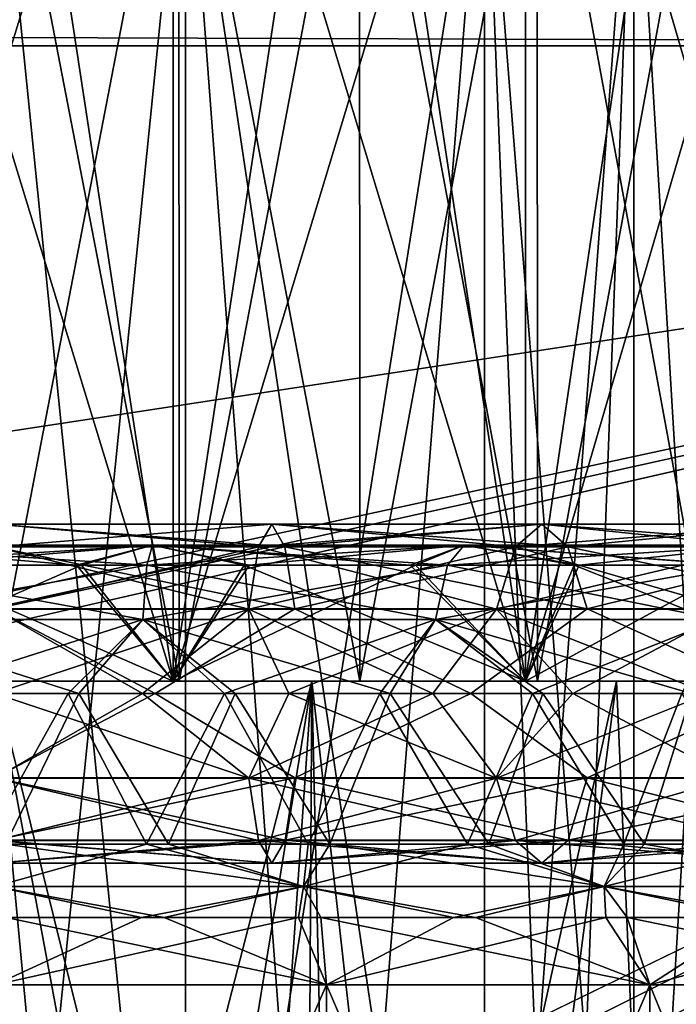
# Model space of a CAD drawing. Header units: metres. Extents: x -104 to 104, y -111 to 38.
# Tile 839 of 848: x 76.62 to 79.72, y 14.98 to 19.62. Entities that reach past the tile are written whole.
import ezdxf

# ---------------------------------------------------------------- set-up
doc = ezdxf.new("R2010")
doc.units = ezdxf.units.M
doc.layers.add('solid_509367_AD153', color=7, linetype='CONTINUOUS')

msp = doc.modelspace()

# ---------------------------------------------------------------- linework, layer by layer
at = {"layer": 'solid_509367_AD153'}
for points in [[(77.340714, 16.5, 11.218543), (76.5, 22, 11.25), (75.659286, 22, 11.218543)], [(75.659286, 16.5, 11.218543), (77.340714, 16.5, 11.218543), (75.659286, 22, 11.218543)], [(75.659286, 16.5, -11.218543), (76.5, 22, -11.25), (77.340714, 22, -11.218543)], [(77.340714, 16.5, -11.218543), (75.659286, 16.5, -11.218543), (77.340714, 22, -11.218543)], [(77.340714, 16.5, 11.218543), (77.340714, 22, 11.218543), (76.5, 22, 11.25)], [(79.003357, 16.5, 10.967939), (78.176727, 22, 11.124347), (77.340714, 22, 11.218543)], [(77.340714, 16.5, 11.218543), (79.003357, 16.5, 10.967939), (77.340714, 22, 11.218543)], [(77.340714, 16.5, -11.218543), (77.340714, 22, -11.218543), (78.176727, 22, -11.124347)], [(77.340714, 16.5, -11.218543), (78.176727, 22, -11.124347), (79.003357, 22, -10.967939)], [(79.003357, 16.5, -10.967939), (77.340714, 16.5, -11.218543), (79.003357, 22, -10.967939)], [(79.003357, 16.5, 10.967939), (79.003357, 22, 10.967939), (78.176727, 22, 11.124347)], [(80.610085, 16.5, 10.47233), (79.815994, 22, 10.750194), (79.003357, 22, 10.967939)], [(79.003357, 16.5, 10.967939), (80.610085, 16.5, 10.47233), (79.003357, 22, 10.967939)], [(79.003357, 16.5, -10.967939), (79.003357, 22, -10.967939), (79.815994, 22, -10.750194)], [(79.003357, 16.5, -10.967939), (79.815994, 22, -10.750194), (80.610085, 22, -10.47233)], [(80.610085, 16.5, -10.47233), (79.003357, 16.5, -10.967939), (80.610085, 22, -10.47233)], [(77.368942, 16.5, -11.46591), (77.367256, 21, -11.466357), (76.5, 21, -11.5)], [(77.368942, 16.5, -11.46591), (76.5, 21, -11.5), (76.5, 16.5, -11.5)], [(76.5, 16.5, 11.5), (76.5, 21, 11.5), (77.367256, 21, 11.466357)], [(77.368942, 16.5, 11.46591), (76.5, 16.5, 11.5), (77.367256, 21, 11.466357)], [(77.368942, 16.5, 11.46591), (77.367256, 21, 11.466357), (78.220253, 21, 11.370247)], [(78.222557, 16.5, -11.36965), (78.220253, 21, -11.370247), (77.367256, 21, -11.466357)], [(78.222557, 16.5, -11.36965), (77.367256, 21, -11.466357), (77.368942, 16.5, -11.46591)], [(77.368942, 16.5, 11.46591), (78.220253, 21, 11.370247), (78.222557, 16.5, 11.36965)], [(78.222557, 16.5, 11.36965), (78.220253, 21, 11.370247), (79.05899, 21, 11.211671)], [(79.060852, 16.5, -11.211221), (79.05899, 21, -11.211671), (78.220253, 21, -11.370247)], [(79.060852, 16.5, -11.211221), (78.220253, 21, -11.370247), (78.222557, 16.5, -11.36965)], [(78.222557, 16.5, 11.36965), (79.05899, 21, 11.211671), (79.060852, 16.5, 11.211221)], [(79.060852, 16.5, 11.211221), (79.05899, 21, 11.211671), (79.887985, 21, 10.989048)], [(79.887077, 16.5, -10.989388), (79.887985, 21, -10.989048), (79.05899, 21, -11.211671)], [(79.887077, 16.5, -10.989388), (79.05899, 21, -11.211671), (79.060852, 16.5, -11.211221)], [(79.060852, 16.5, 11.211221), (79.887985, 21, 10.989048), (79.887077, 16.5, 10.989388)], [(76.5, 11.9, 4.1), (76.5, 20.799999, 4.099938), (77.400002, 20.799999, 4)], [(77.400002, 11.9, 4), (76.5, 11.9, 4.1), (77.400002, 20.799999, 4)], [(77.400002, 11.9, -4), (77.400002, 20.799999, -4), (76.5, 20.799999, -4.099938)], [(76.5, 11.9, -4.1), (77.400002, 11.9, -4), (76.5, 20.799999, -4.099938)], [(78.809402, 11.381198, 4), (77.400002, 20.799999, 4), (78.809402, 20.799999, 4)], [(78.080513, 11.69908, 4), (77.400002, 11.9, 4), (77.400002, 20.799999, 4)], [(78.080513, 11.69908, 4), (77.400002, 20.799999, 4), (78.809402, 11.381198, 4)], [(77.400002, 11.9, -4), (78.809402, 20.799999, -4), (77.400002, 20.799999, -4)], [(78.084732, 11.697538, -4), (78.809402, 20.799999, -4), (77.400002, 11.9, -4)], [(78.084732, 11.697538, -4), (78.809402, 11.381198, -4), (78.809402, 20.799999, -4)], [(79.514099, 11.9, 2.779423), (78.809402, 20.799999, 4), (79.514099, 20.799999, 2.779423)], [(79.171738, 11.697538, 3.372419), (78.809402, 20.799999, 4), (79.514099, 11.9, 2.779423)], [(78.809402, 11.381198, 4), (78.809402, 20.799999, 4), (79.171738, 11.697538, 3.372419)], [(78.809402, 11.381198, -4), (79.514099, 20.799999, -2.779423), (78.809402, 20.799999, -4)], [(79.173843, 11.69908, -3.368766), (79.514099, 20.799999, -2.779423), (78.809402, 11.381198, -4)], [(79.173843, 11.69908, -3.368766), (79.514099, 11.9, -2.779423), (79.514099, 20.799999, -2.779423)], [(79.514099, 11.9, 2.779423), (79.514099, 20.799999, 2.779423), (80.050865, 20.799999, 2.049639)], [(80.050705, 11.9, 2.05), (79.514099, 11.9, 2.779423), (80.050865, 20.799999, 2.049639)], [(80.050705, 11.9, -2.05), (80.050865, 20.799999, -2.049639), (79.514099, 20.799999, -2.779423)], [(79.514099, 11.9, -2.779423), (80.050705, 11.9, -2.05), (79.514099, 20.799999, -2.779423)], [(-88.5, 20.074024, -18.885818), (88.5, 19.5, -19), (-88.5, 19.5, -19)], [(-88.5, 20.074024, -18.885818), (88.5, 20.074024, -18.885818), (88.5, 19.5, -19)], [(88.5, 20.072937, 18.886271), (15.905083, 19.745672, 18.979744), (17.197384, 19.5, 19)], [(88.5, 20.072937, 18.886271), (17.197384, 19.5, 19), (88.5, 19.5, 19)], [(-88.5, -7.5, -19), (-88.5, 19.5, -19), (88.5, 19.5, -19)], [(-36.57795, -7.5, -19), (-88.5, -7.5, -19), (88.5, 19.5, -19)], [(-34.248123, -7.626659, -19), (-36.57795, -7.5, -19), (88.5, 19.5, -19)], [(-31.945723, -8.004942, -19), (-34.248123, -7.626659, -19), (88.5, 19.5, -19)], [(31.945723, -8.004942, -19), (-31.945723, -8.004942, -19), (88.5, 19.5, -19)], [(88.5, -7.5, 19), (17.197384, 19.5, 19), (18.989754, 17.759771, 19)], [(88.5, -7.5, 19), (88.5, 19.5, 19), (17.197384, 19.5, 19)], [(34.248119, -7.626659, -19), (31.945723, -8.004942, -19), (88.5, 19.5, -19)], [(36.57795, -7.5, -19), (34.248119, -7.626659, -19), (88.5, 19.5, -19)], [(88.5, -7.5, -19), (36.57795, -7.5, -19), (88.5, 19.5, -19)], [(88.5, -7.5, 19), (18.989754, 17.759771, 19), (20.601439, 15.860648, 19)], [(77.806099, 17.242264, 8.24637), (77.743484, 17.134457, 7.851048), (76.5, 17.134457, 7.948912)], [(76.5, 17.242264, 8.349162), (77.806099, 17.242264, 8.24637), (76.5, 17.134457, 7.948912)], [(77.868744, 17.135294, 8.641914), (77.806099, 17.242264, 8.24637), (76.5, 17.242264, 8.349162)], [(76.5, 17.135294, 8.749638), (77.868744, 17.135294, 8.641914), (76.5, 17.242264, 8.349162)], [(76.5, 17.242264, -8.349162), (76.5, 17.134457, -7.948912), (77.743484, 17.134457, -7.851048)], [(77.806099, 17.242264, -8.24637), (76.5, 17.242264, -8.349162), (77.743484, 17.134457, -7.851048)], [(76.5, 17.135294, -8.749638), (76.5, 17.242264, -8.349162), (77.806099, 17.242264, -8.24637)], [(77.868744, 17.135294, -8.641914), (76.5, 17.135294, -8.749638), (77.806099, 17.242264, -8.24637)], [(79.080032, 17.242264, 7.940525), (78.956352, 17.134457, 7.559865), (77.743484, 17.134457, 7.851048)], [(77.806099, 17.242264, 8.24637), (79.080032, 17.242264, 7.940525), (77.743484, 17.134457, 7.851048)], [(77.806099, 17.242264, -8.24637), (77.743484, 17.134457, -7.851048), (78.956352, 17.134457, -7.559865)], [(79.203789, 17.135294, 8.3214), (79.080032, 17.242264, 7.940525), (77.806099, 17.242264, 8.24637)], [(77.868744, 17.135294, 8.641914), (79.203789, 17.135294, 8.3214), (77.806099, 17.242264, 8.24637)], [(79.080032, 17.242264, -7.940525), (77.806099, 17.242264, -8.24637), (78.956352, 17.134457, -7.559865)], [(77.868744, 17.135294, -8.641914), (77.806099, 17.242264, -8.24637), (79.080032, 17.242264, -7.940525)], [(79.203789, 17.135294, -8.3214), (77.868744, 17.135294, -8.641914), (79.080032, 17.242264, -7.940525)], [(80.290443, 17.242264, 7.439158), (80.108734, 17.134457, 7.082532), (78.956352, 17.134457, 7.559865)], [(79.080032, 17.242264, 7.940525), (80.290443, 17.242264, 7.439158), (78.956352, 17.134457, 7.559865)], [(79.080032, 17.242264, -7.940525), (78.956352, 17.134457, -7.559865), (80.108734, 17.134457, -7.082532)], [(80.472252, 17.135294, 7.795984), (80.290443, 17.242264, 7.439158), (79.080032, 17.242264, 7.940525)], [(79.203789, 17.135294, 8.3214), (80.472252, 17.135294, 7.795984), (79.080032, 17.242264, 7.940525)], [(80.290443, 17.242264, -7.439158), (79.080032, 17.242264, -7.940525), (80.108734, 17.134457, -7.082532)], [(79.203789, 17.135294, -8.3214), (79.080032, 17.242264, -7.940525), (80.290443, 17.242264, -7.439158)], [(80.472252, 17.135294, -7.795984), (79.203789, 17.135294, -8.3214), (80.290443, 17.242264, -7.439158)], [(77.243561, 17.142265, 9.922178), (76.115448, 17.048483, 10.292819), (75.756439, 17.142265, 9.922178)], [(75.756439, 17.142265, -9.922178), (76.091248, 17.048483, -10.291886), (76.884552, 17.048483, -10.292819)], [(75.756439, 17.142265, -9.922178), (76.884552, 17.048483, -10.292819), (77.243561, 17.142265, -9.922178)], [(75.756439, 17.142265, 9.922178), (75.782616, 17.0483, 9.57284), (77.217384, 17.0483, 9.57284)], [(77.243561, 17.142265, 9.922178), (75.756439, 17.142265, 9.922178), (77.217384, 17.0483, 9.57284)], [(75.756439, 17.142265, -9.922178), (77.243561, 17.142265, -9.922178), (75.782616, 17.0483, -9.57284)], [(77.243561, 17.142265, -9.922178), (77.217384, 17.0483, -9.57284), (75.782616, 17.0483, -9.57284)], [(77.243561, 17.142265, 9.922178), (76.908752, 17.048483, 10.291886), (76.115448, 17.048483, 10.292819)], [(77.914612, 16.842264, 8.931488), (77.868744, 17.135294, 8.641914), (76.5, 17.135294, 8.749638)], [(76.5, 16.842264, 9.04282), (77.914612, 16.842264, 8.931488), (76.5, 17.135294, 8.749638)], [(76.5, 16.842264, -9.04282), (76.5, 17.135294, -8.749638), (77.868744, 17.135294, -8.641914)], [(77.914612, 16.842264, -8.931488), (76.5, 16.842264, -9.04282), (77.868744, 17.135294, -8.641914)], [(77.743484, 17.134457, 7.851048), (77.697716, 16.840813, 7.562081), (76.5, 16.840813, 7.656343)], [(76.5, 17.134457, 7.948912), (77.743484, 17.134457, 7.851048), (76.5, 16.840813, 7.656343)], [(76.5, 17.134457, -7.948912), (76.5, 16.840813, -7.656343), (77.697716, 16.840813, -7.562081)], [(77.743484, 17.134457, -7.851048), (76.5, 17.134457, -7.948912), (77.697716, 16.840813, -7.562081)], [(77.243561, 17.142265, -9.922178), (76.884552, 17.048483, -10.292819), (77.675621, 17.048483, -10.232688)], [(77.243561, 17.142265, 9.922178), (77.699806, 17.048483, 10.22988), (76.908752, 17.048483, 10.291886)], [(77.243561, 17.142265, 9.922178), (77.217384, 17.0483, 9.57284), (78.636131, 17.0483, 9.358998)], [(78.714081, 17.142265, -9.700533), (78.636131, 17.0483, -9.358998), (77.217384, 17.0483, -9.57284)], [(77.243561, 17.142265, -9.922178), (78.714081, 17.142265, -9.700533), (77.217384, 17.0483, -9.57284)], [(78.714081, 17.142265, 9.700533), (77.699806, 17.048483, 10.22988), (77.243561, 17.142265, 9.922178)], [(77.243561, 17.142265, -9.922178), (77.675621, 17.048483, -10.232688), (78.460083, 17.048483, -10.111778)], [(77.243561, 17.142265, -9.922178), (78.460083, 17.048483, -10.111778), (78.714081, 17.142265, -9.700533)], [(78.714081, 17.142265, 9.700533), (77.243561, 17.142265, 9.922178), (78.636131, 17.0483, 9.358998)], [(78.956352, 17.134457, 7.559865), (78.865944, 16.840813, 7.281615), (77.697716, 16.840813, 7.562081)], [(77.743484, 17.134457, 7.851048), (78.956352, 17.134457, 7.559865), (77.697716, 16.840813, 7.562081)], [(77.743484, 17.134457, -7.851048), (77.697716, 16.840813, -7.562081), (78.865944, 16.840813, -7.281615)], [(78.714081, 17.142265, 9.700533), (78.483818, 17.048483, 10.107148), (77.699806, 17.048483, 10.22988)], [(78.956352, 17.134457, -7.559865), (77.743484, 17.134457, -7.851048), (78.865944, 16.840813, -7.281615)], [(79.294388, 16.842264, 8.600233), (79.203789, 17.135294, 8.3214), (77.868744, 17.135294, 8.641914)], [(77.914612, 16.842264, 8.931488), (79.294388, 16.842264, 8.600233), (77.868744, 17.135294, 8.641914)], [(77.914612, 16.842264, -8.931488), (77.868744, 17.135294, -8.641914), (79.203789, 17.135294, -8.3214)], [(79.294388, 16.842264, -8.600233), (77.914612, 16.842264, -8.931488), (79.203789, 17.135294, -8.3214)], [(78.714081, 17.142265, -9.700533), (78.460083, 17.048483, -10.111778), (79.23288, 17.048483, -9.930829)], [(78.714081, 17.142265, 9.700533), (79.256165, 17.048483, 9.924391), (78.483818, 17.048483, 10.107148)], [(78.714081, 17.142265, 9.700533), (78.636131, 17.0483, 9.358998), (80.007156, 17.0483, 8.936092)], [(80.135139, 17.142265, -9.262194), (80.007156, 17.0483, -8.936092), (78.636131, 17.0483, -9.358998)], [(78.714081, 17.142265, -9.700533), (80.135139, 17.142265, -9.262194), (78.636131, 17.0483, -9.358998)], [(80.135139, 17.142265, 9.262194), (79.256165, 17.048483, 9.924391), (78.714081, 17.142265, 9.700533)], [(78.714081, 17.142265, -9.700533), (79.23288, 17.048483, -9.930829), (79.989159, 17.048483, -9.691013)], [(78.714081, 17.142265, -9.700533), (79.989159, 17.048483, -9.691013), (80.135139, 17.142265, -9.262194)], [(80.135139, 17.142265, 9.262194), (78.714081, 17.142265, 9.700533), (80.007156, 17.0483, 8.936092)], [(80.108734, 17.134457, 7.082532), (79.975906, 16.840813, 6.821852), (78.865944, 16.840813, 7.281615)], [(78.956352, 17.134457, 7.559865), (80.108734, 17.134457, 7.082532), (78.865944, 16.840813, 7.281615)], [(78.956352, 17.134457, -7.559865), (78.865944, 16.840813, -7.281615), (79.975906, 16.840813, -6.821852)], [(80.108734, 17.134457, -7.082532), (78.956352, 17.134457, -7.559865), (79.975906, 16.840813, -6.821852)], [(80.605354, 16.842264, 8.057212), (80.472252, 17.135294, 7.795984), (79.203789, 17.135294, 8.3214)], [(79.294388, 16.842264, 8.600233), (80.605354, 16.842264, 8.057212), (79.203789, 17.135294, 8.3214)], [(79.294388, 16.842264, -8.600233), (79.203789, 17.135294, -8.3214), (80.472252, 17.135294, -7.795984)], [(80.135139, 17.142265, 9.262194), (80.012009, 17.048483, 9.682757), (79.256165, 17.048483, 9.924391)], [(80.605354, 16.842264, -8.057212), (79.294388, 16.842264, -8.600233), (80.472252, 17.135294, -7.795984)], [(76.908752, 17.048483, 10.291886), (77.340714, 16.5, 11.218543), (75.659286, 16.5, 11.218543)], [(76.115448, 17.048483, 10.292819), (76.908752, 17.048483, 10.291886), (75.659286, 16.5, 11.218543)], [(76.091248, 17.048483, -10.291886), (75.659286, 16.5, -11.218543), (77.340714, 16.5, -11.218543)], [(75.782616, 17.0483, 9.57284), (75.801765, 16.79163, 9.31729), (77.198235, 16.79163, 9.31729)], [(77.217384, 17.0483, 9.57284), (75.782616, 17.0483, 9.57284), (77.198235, 16.79163, 9.31729)], [(75.782616, 17.0483, -9.57284), (77.217384, 17.0483, -9.57284), (75.801765, 16.79163, -9.31729)], [(77.217384, 17.0483, -9.57284), (77.198235, 16.79163, -9.31729), (75.801765, 16.79163, -9.31729)], [(76.884552, 17.048483, -10.292819), (76.091248, 17.048483, -10.291886), (77.340714, 16.5, -11.218543)], [(77.675621, 17.048483, -10.232688), (76.884552, 17.048483, -10.292819), (77.340714, 16.5, -11.218543)], [(76.908752, 17.048483, 10.291886), (77.699806, 17.048483, 10.22988), (77.340714, 16.5, 11.218543)], [(77.217384, 17.0483, 9.57284), (77.198235, 16.79163, 9.31729), (78.579109, 16.79163, 9.109158)], [(78.636131, 17.0483, -9.358998), (78.579109, 16.79163, -9.109158), (77.198235, 16.79163, -9.31729)], [(77.217384, 17.0483, -9.57284), (78.636131, 17.0483, -9.358998), (77.198235, 16.79163, -9.31729)], [(78.636131, 17.0483, 9.358998), (77.217384, 17.0483, 9.57284), (78.579109, 16.79163, 9.109158)], [(78.483818, 17.048483, 10.107148), (79.003357, 16.5, 10.967939), (77.340714, 16.5, 11.218543)], [(77.699806, 17.048483, 10.22988), (78.483818, 17.048483, 10.107148), (77.340714, 16.5, 11.218543)], [(77.675621, 17.048483, -10.232688), (77.340714, 16.5, -11.218543), (79.003357, 16.5, -10.967939)], [(78.460083, 17.048483, -10.111778), (77.675621, 17.048483, -10.232688), (79.003357, 16.5, -10.967939)], [(79.23288, 17.048483, -9.930829), (78.460083, 17.048483, -10.111778), (79.003357, 16.5, -10.967939)], [(78.483818, 17.048483, 10.107148), (79.256165, 17.048483, 9.924391), (79.003357, 16.5, 10.967939)], [(78.636131, 17.0483, 9.358998), (78.579109, 16.79163, 9.109158), (79.913536, 16.79163, 8.69754)], [(80.007156, 17.0483, -8.936092), (79.913536, 16.79163, -8.69754), (78.579109, 16.79163, -9.109158)], [(78.636131, 17.0483, -9.358998), (80.007156, 17.0483, -8.936092), (78.579109, 16.79163, -9.109158)], [(80.007156, 17.0483, 8.936092), (78.636131, 17.0483, 9.358998), (79.913536, 16.79163, 8.69754)], [(80.012009, 17.048483, 9.682757), (80.610085, 16.5, 10.47233), (79.003357, 16.5, 10.967939)], [(79.256165, 17.048483, 9.924391), (80.012009, 17.048483, 9.682757), (79.003357, 16.5, 10.967939)], [(79.23288, 17.048483, -9.930829), (79.003357, 16.5, -10.967939), (80.610085, 16.5, -10.47233)], [(79.989159, 17.048483, -9.691013), (79.23288, 17.048483, -9.930829), (80.610085, 16.5, -10.47233)], [(76.5, 16.842264, 9.04282), (75.7444, 16.442265, 9.118748), (77.2556, 16.442265, 9.118748)], [(76.5, 16.842264, -9.04282), (77.2556, 16.442265, -9.118748), (75.7444, 16.442265, -9.118748)], [(76.5, 16.842264, 9.04282), (77.2556, 16.442265, 9.118748), (77.914612, 16.842264, 8.931488)], [(77.914612, 16.842264, -8.931488), (77.2556, 16.442265, -9.118748), (76.5, 16.842264, -9.04282)], [(77.697716, 16.840813, 7.562081), (77.196625, 16.442265, 7.517793), (76.5, 16.442265, 7.55)], [(76.5, 16.840813, 7.656343), (77.697716, 16.840813, 7.562081), (76.5, 16.442265, 7.55)], [(76.5, 16.840813, -7.656343), (76.5, 16.442265, -7.55), (77.196625, 16.442265, -7.517793)], [(77.697716, 16.840813, -7.562081), (76.5, 16.840813, -7.656343), (77.196625, 16.442265, -7.517793)], [(77.697716, 16.840813, 7.562081), (77.887306, 16.442265, 7.421447), (77.196625, 16.442265, 7.517793)], [(77.697716, 16.840813, -7.562081), (77.196625, 16.442265, -7.517793), (77.887306, 16.442265, -7.421447)], [(77.914612, 16.842264, 8.931488), (77.2556, 16.442265, 9.118748), (78.746193, 16.442265, 8.870012)], [(77.914612, 16.842264, -8.931488), (78.746193, 16.442265, -8.870012), (77.2556, 16.442265, -9.118748)], [(77.697716, 16.840813, 7.562081), (78.865944, 16.840813, 7.281615), (77.887306, 16.442265, 7.421447)], [(77.697716, 16.840813, -7.562081), (77.887306, 16.442265, -7.421447), (78.566154, 16.442265, -7.261784)], [(78.865944, 16.840813, -7.281615), (77.697716, 16.840813, -7.562081), (78.566154, 16.442265, -7.261784)], [(78.865944, 16.840813, 7.281615), (78.566154, 16.442265, 7.261784), (77.887306, 16.442265, 7.421447)], [(77.914612, 16.842264, 8.931488), (78.746193, 16.442265, 8.870012), (79.294388, 16.842264, 8.600233)], [(79.294388, 16.842264, -8.600233), (78.746193, 16.442265, -8.870012), (77.914612, 16.842264, -8.931488)], [(78.865944, 16.840813, 7.281615), (79.227371, 16.442265, 7.040165), (78.566154, 16.442265, 7.261784)], [(78.865944, 16.840813, -7.281615), (78.566154, 16.442265, -7.261784), (79.227371, 16.442265, -7.040165)], [(79.294388, 16.842264, 8.600233), (78.746193, 16.442265, 8.870012), (80.175514, 16.442265, 8.379326)], [(79.294388, 16.842264, -8.600233), (80.175514, 16.442265, -8.379326), (78.746193, 16.442265, -8.870012)], [(78.865944, 16.840813, 7.281615), (79.975906, 16.840813, 6.821852), (79.227371, 16.442265, 7.040165)], [(78.865944, 16.840813, -7.281615), (79.227371, 16.442265, -7.040165), (79.865326, 16.442265, -6.758483)], [(79.975906, 16.840813, -6.821852), (78.865944, 16.840813, -7.281615), (79.865326, 16.442265, -6.758483)], [(79.975906, 16.840813, 6.821852), (79.865326, 16.442265, 6.758483), (79.227371, 16.442265, 7.040165)], [(79.294388, 16.842264, 8.600233), (80.175514, 16.442265, 8.379326), (80.605354, 16.842264, 8.057212)], [(80.605354, 16.842264, -8.057212), (80.175514, 16.442265, -8.379326), (79.294388, 16.842264, -8.600233)], [(75.801765, 16.79163, 9.31729), (76.154655, 16.442265, 9.243551), (76.895569, 16.442265, 9.241538)], [(77.198235, 16.79163, 9.31729), (75.801765, 16.79163, 9.31729), (76.895569, 16.442265, 9.241538)], [(75.801765, 16.79163, -9.31729), (77.198235, 16.79163, -9.31729), (76.104431, 16.442265, -9.241538)], [(77.198235, 16.79163, -9.31729), (76.845345, 16.442265, -9.243551), (76.104431, 16.442265, -9.241538)], [(77.198235, 16.79163, -9.31729), (77.584099, 16.442265, -9.186253), (76.845345, 16.442265, -9.243551)], [(77.198235, 16.79163, 9.31729), (76.895569, 16.442265, 9.241538), (77.634117, 16.442265, 9.180211)], [(77.198235, 16.79163, 9.31729), (77.634117, 16.442265, 9.180211), (78.365456, 16.442265, 9.059943)], [(78.579109, 16.79163, 9.109158), (77.198235, 16.79163, 9.31729), (78.365456, 16.442265, 9.059943)], [(77.198235, 16.79163, -9.31729), (78.579109, 16.79163, -9.109158), (77.584099, 16.442265, -9.186253)], [(78.579109, 16.79163, -9.109158), (78.316238, 16.442265, -9.069938), (77.584099, 16.442265, -9.186253)], [(78.579109, 16.79163, -9.109158), (79.036644, 16.442265, -8.895388), (78.316238, 16.442265, -9.069938)], [(78.579109, 16.79163, 9.109158), (78.365456, 16.442265, 9.059943), (79.084915, 16.442265, 8.881481)], [(78.579109, 16.79163, 9.109158), (79.084915, 16.442265, 8.881481), (79.787567, 16.442265, 8.646063)], [(79.913536, 16.79163, 8.69754), (78.579109, 16.79163, 9.109158), (79.787567, 16.442265, 8.646063)], [(78.579109, 16.79163, -9.109158), (79.913536, 16.79163, -8.69754), (79.036644, 16.442265, -8.895388)], [(79.913536, 16.79163, -8.69754), (79.740509, 16.442265, -8.663811), (79.036644, 16.442265, -8.895388)], [(76.5, 16.5, -9.5), (76.5, 10.70348, -9.5), (77.048012, 10.666225, -9.48418)], [(76.5, 16.5, -9.5), (77.048012, 10.666225, -9.48418), (77.591774, 10.635918, -9.437056)], [(76.5, 16.5, -9.5), (77.591774, 10.635918, -9.437056), (77.960701, 10.619174, -9.387031)], [(77.995377, 16.5, -9.380819), (76.5, 16.5, -9.5), (77.960701, 10.619174, -9.387031)], [(77.995377, 16.5, 9.380819), (77.047989, 10.666225, 9.484182), (76.5, 10.70348, 9.5)], [(77.995377, 16.5, 9.380819), (76.5, 10.70348, 9.5), (76.5, 16.5, 9.5)], [(77.995377, 16.5, 9.380819), (76.5, 16.5, 9.5), (77.368942, 16.5, 11.46591)], [(76.5, 16.5, 9.5), (76.5, 16.5, 11.5), (77.368942, 16.5, 11.46591)], [(77.995377, 16.5, -9.380819), (77.368942, 16.5, -11.46591), (76.5, 16.5, -11.5)], [(77.995377, 16.5, -9.380819), (76.5, 16.5, -11.5), (76.5, 16.5, -9.5)], [(77.995377, 16.5, 9.380819), (77.591736, 10.635919, 9.437061), (77.047989, 10.666225, 9.484182)], [(77.995377, 16.5, 9.380819), (77.368942, 16.5, 11.46591), (78.222557, 16.5, 11.36965)], [(77.995377, 16.5, -9.380819), (78.222557, 16.5, -11.36965), (77.368942, 16.5, -11.46591)], [(77.995377, 16.5, 9.380819), (77.960716, 10.619172, 9.387029), (77.591736, 10.635919, 9.437061)], [(77.995377, 16.5, -9.380819), (77.960701, 10.619174, -9.387031), (78.129532, 10.612557, -9.3592)], [(77.995377, 16.5, 9.380819), (78.129478, 10.612558, 9.35921), (77.960716, 10.619172, 9.387029)], [(77.995377, 16.5, -9.380819), (78.129532, 10.612557, -9.3592), (78.659584, 10.596145, -9.251282)], [(77.995377, 16.5, -9.380819), (78.659584, 10.596145, -9.251282), (79.43293, 16.5, -9.035478)], [(79.43293, 16.5, 9.035478), (78.129478, 10.612558, 9.35921), (77.995377, 16.5, 9.380819)], [(79.43293, 16.5, 9.035478), (77.995377, 16.5, 9.380819), (79.060852, 16.5, 11.211221)], [(77.995377, 16.5, 9.380819), (78.222557, 16.5, 11.36965), (79.060852, 16.5, 11.211221)], [(77.995377, 16.5, -9.380819), (79.43293, 16.5, -9.035478), (78.222557, 16.5, -11.36965)], [(79.43293, 16.5, 9.035478), (78.659515, 10.596146, 9.251297), (78.129478, 10.612558, 9.35921)], [(79.43293, 16.5, -9.035478), (79.060852, 16.5, -11.211221), (78.222557, 16.5, -11.36965)], [(79.43293, 16.5, 9.035478), (79.689644, 10.584156, 8.94853), (78.659515, 10.596146, 9.251297)], [(79.43293, 16.5, -9.035478), (78.659584, 10.596145, -9.251282), (79.689629, 10.584156, -8.948534)], [(79.43293, 16.5, 9.035478), (79.060852, 16.5, 11.211221), (79.887077, 16.5, 10.989388)], [(79.43293, 16.5, -9.035478), (79.887077, 16.5, -10.989388), (79.060852, 16.5, -11.211221)], [(79.43293, 16.5, -9.035478), (79.689629, 10.584156, -8.948534), (80.815155, 16.5, -8.462941)], [(80.815155, 16.5, 8.462941), (79.689644, 10.584156, 8.94853), (79.43293, 16.5, 9.035478)], [(80.815155, 16.5, 8.462941), (79.43293, 16.5, 9.035478), (80.701691, 16.5, 10.703978)], [(79.43293, 16.5, 9.035478), (79.887077, 16.5, 10.989388), (80.701691, 16.5, 10.703978)], [(79.43293, 16.5, -9.035478), (80.815155, 16.5, -8.462941), (79.887077, 16.5, -10.989388)], [(80.815155, 16.5, -8.462941), (79.689629, 10.584156, -8.948534), (81.022217, 10.59971, -8.354507)], [(80.815155, 16.5, 8.462941), (81.022224, 10.59971, 8.354503), (79.689644, 10.584156, 8.94853)], [(76.5, 16.043716, 9.043656), (77.2556, 16.442265, 9.118748), (75.7444, 16.442265, 9.118748)], [(75.7444, 16.442265, -9.118748), (77.2556, 16.442265, -9.118748), (76.5, 16.043716, -9.043656)], [(76.104431, 16.442265, -9.241538), (76.845345, 16.442265, -9.243551), (76.448059, 15.73094, -9.249854)], [(76.551941, 15.73094, 9.249854), (76.895569, 16.442265, 9.241538), (76.154655, 16.442265, 9.243551)], [(76.845345, 16.442265, -9.243551), (77.215439, 15.73094, -9.222291), (76.448059, 15.73094, -9.249854)], [(76.5, 16.043716, 9.043656), (77.914742, 16.043716, 8.932314), (77.2556, 16.442265, 9.118748)], [(77.196625, 16.442265, 7.517793), (77.697845, 16.042265, 7.562907), (76.5, 16.042265, 7.65718)], [(76.5, 16.442265, 7.55), (77.196625, 16.442265, 7.517793), (76.5, 16.042265, 7.65718)], [(77.2556, 16.442265, -9.118748), (77.914742, 16.043716, -8.932314), (76.5, 16.043716, -9.043656)], [(76.5, 16.442265, -7.55), (76.5, 16.042265, -7.65718), (77.697845, 16.042265, -7.562907)], [(77.196625, 16.442265, -7.517793), (76.5, 16.442265, -7.55), (77.697845, 16.042265, -7.562907)], [(76.551941, 15.73094, 9.249854), (77.319267, 15.73094, 9.213648), (76.895569, 16.442265, 9.241538)], [(76.845345, 16.442265, -9.243551), (77.584099, 16.442265, -9.186253), (77.215439, 15.73094, -9.222291)], [(77.319267, 15.73094, 9.213648), (77.634117, 16.442265, 9.180211), (76.895569, 16.442265, 9.241538)], [(77.196625, 16.442265, 7.517793), (77.887306, 16.442265, 7.421447), (77.697845, 16.042265, 7.562907)], [(77.887306, 16.442265, -7.421447), (77.196625, 16.442265, -7.517793), (77.697845, 16.042265, -7.562907)], [(77.584099, 16.442265, -9.186253), (77.977905, 15.73094, -9.131171), (77.215439, 15.73094, -9.222291)], [(77.914742, 16.043716, 8.932314), (78.746193, 16.442265, 8.870012), (77.2556, 16.442265, 9.118748)], [(77.2556, 16.442265, -9.118748), (78.746193, 16.442265, -8.870012), (77.914742, 16.043716, -8.932314)], [(77.319267, 15.73094, 9.213648), (78.080902, 15.73094, 9.113905), (77.634117, 16.442265, 9.180211)], [(77.584099, 16.442265, -9.186253), (78.316238, 16.442265, -9.069938), (77.977905, 15.73094, -9.131171)], [(78.080902, 15.73094, 9.113905), (78.365456, 16.442265, 9.059943), (77.634117, 16.442265, 9.180211)], [(78.566154, 16.442265, 7.261784), (78.866196, 16.042265, 7.282411), (77.697845, 16.042265, 7.562907)], [(77.887306, 16.442265, 7.421447), (78.566154, 16.442265, 7.261784), (77.697845, 16.042265, 7.562907)], [(77.887306, 16.442265, -7.421447), (77.697845, 16.042265, -7.562907), (78.866196, 16.042265, -7.282411)], [(78.566154, 16.442265, -7.261784), (77.887306, 16.442265, -7.421447), (78.866196, 16.042265, -7.282411)], [(77.914742, 16.043716, 8.932314), (79.294647, 16.043716, 8.601028), (78.746193, 16.442265, 8.870012)], [(78.746193, 16.442265, -8.870012), (79.294647, 16.043716, -8.601028), (77.914742, 16.043716, -8.932314)], [(78.316238, 16.442265, -9.069938), (78.730446, 15.73094, -8.97706), (77.977905, 15.73094, -9.131171)], [(78.080902, 15.73094, 9.113905), (78.831299, 15.73094, 8.951399), (78.365456, 16.442265, 9.059943)], [(78.316238, 16.442265, -9.069938), (79.036644, 16.442265, -8.895388), (78.730446, 15.73094, -8.97706)], [(78.831299, 15.73094, 8.951399), (79.084915, 16.442265, 8.881481), (78.365456, 16.442265, 9.059943)], [(78.566154, 16.442265, 7.261784), (79.227371, 16.442265, 7.040165), (78.866196, 16.042265, 7.282411)], [(79.227371, 16.442265, -7.040165), (78.566154, 16.442265, -7.261784), (78.866196, 16.042265, -7.282411)], [(79.036644, 16.442265, -8.895388), (79.46756, 15.73094, -8.761054), (78.730446, 15.73094, -8.97706)], [(79.294647, 16.043716, 8.601028), (80.175514, 16.442265, 8.379326), (78.746193, 16.442265, 8.870012)], [(78.746193, 16.442265, -8.870012), (80.175514, 16.442265, -8.379326), (79.294647, 16.043716, -8.601028)], [(78.831299, 15.73094, 8.951399), (79.565727, 15.73094, 8.727189), (79.084915, 16.442265, 8.881481)], [(79.865326, 16.442265, 6.758483), (79.976288, 16.042265, 6.822597), (78.866196, 16.042265, 7.282411)], [(79.227371, 16.442265, 7.040165), (79.865326, 16.442265, 6.758483), (78.866196, 16.042265, 7.282411)], [(79.227371, 16.442265, -7.040165), (78.866196, 16.042265, -7.282411), (79.976288, 16.042265, -6.822597)], [(79.036644, 16.442265, -8.895388), (79.740509, 16.442265, -8.663811), (79.46756, 15.73094, -8.761054)], [(79.565727, 15.73094, 8.727189), (79.787567, 16.442265, 8.646063), (79.084915, 16.442265, 8.881481)], [(79.865326, 16.442265, -6.758483), (79.227371, 16.442265, -7.040165), (79.976288, 16.042265, -6.822597)], [(79.294647, 16.043716, 8.601028), (80.605736, 16.043716, 8.057957), (80.175514, 16.442265, 8.379326)], [(80.175514, 16.442265, -8.379326), (80.605736, 16.043716, -8.057957), (79.294647, 16.043716, -8.601028)], [(79.740509, 16.442265, -8.663811), (80.184021, 15.73094, -8.484719), (79.46756, 15.73094, -8.761054)], [(79.565727, 15.73094, 8.727189), (80.27935, 15.73094, 8.442691), (79.787567, 16.442265, 8.646063)], [(77.868973, 15.750073, 8.643348), (77.914742, 16.043716, 8.932314), (76.5, 16.043716, 9.043656)], [(76.5, 15.750073, 8.751088), (77.868973, 15.750073, 8.643348), (76.5, 16.043716, 9.043656)], [(76.5, 15.750073, -8.751088), (76.5, 16.043716, -9.043656), (77.914742, 16.043716, -8.932314)], [(77.868973, 15.750073, -8.643348), (76.5, 15.750073, -8.751088), (77.914742, 16.043716, -8.932314)], [(77.697845, 16.042265, 7.562907), (77.743713, 15.749235, 7.852481), (76.5, 15.749235, 7.950363)], [(76.5, 16.042265, 7.65718), (77.697845, 16.042265, 7.562907), (76.5, 15.749235, 7.950363)], [(76.5, 16.042265, -7.65718), (76.5, 15.749235, -7.950363), (77.743713, 15.749235, -7.852481)], [(77.697845, 16.042265, -7.562907), (76.5, 16.042265, -7.65718), (77.743713, 15.749235, -7.852481)], [(77.697845, 16.042265, 7.562907), (78.866196, 16.042265, 7.282411), (77.743713, 15.749235, 7.852481)], [(77.697845, 16.042265, -7.562907), (77.743713, 15.749235, -7.852481), (78.956795, 15.749235, -7.561244)], [(78.866196, 16.042265, -7.282411), (77.697845, 16.042265, -7.562907), (78.956795, 15.749235, -7.561244)], [(78.866196, 16.042265, 7.282411), (78.956795, 15.749235, 7.561244), (77.743713, 15.749235, 7.852481)], [(77.868973, 15.750073, 8.643348), (79.204231, 15.750073, 8.322779), (77.914742, 16.043716, 8.932314)], [(77.868973, 15.750073, -8.643348), (77.914742, 16.043716, -8.932314), (79.294647, 16.043716, -8.601028)], [(79.204231, 15.750073, -8.322779), (77.868973, 15.750073, -8.643348), (79.294647, 16.043716, -8.601028)], [(79.204231, 15.750073, 8.322779), (79.294647, 16.043716, 8.601028), (77.914742, 16.043716, 8.932314)], [(78.866196, 16.042265, 7.282411), (79.976288, 16.042265, 6.822597), (78.956795, 15.749235, 7.561244)], [(78.866196, 16.042265, -7.282411), (78.956795, 15.749235, -7.561244), (80.10939, 15.749235, -7.083825)], [(79.976288, 16.042265, -6.822597), (78.866196, 16.042265, -7.282411), (80.10939, 15.749235, -7.083825)], [(79.976288, 16.042265, 6.822597), (80.10939, 15.749235, 7.083825), (78.956795, 15.749235, 7.561244)], [(79.204231, 15.750073, 8.322779), (80.472908, 15.750073, 7.797276), (79.294647, 16.043716, 8.601028)], [(79.204231, 15.750073, -8.322779), (79.294647, 16.043716, -8.601028), (80.605736, 16.043716, -8.057957)], [(80.472908, 15.750073, -7.797276), (79.204231, 15.750073, -8.322779), (80.605736, 16.043716, -8.057957)], [(80.472908, 15.750073, 7.797276), (80.605736, 16.043716, 8.057957), (79.294647, 16.043716, 8.601028)], [(88.5, -7.5, 19), (20.601439, 15.860648, 19), (22.036695, 13.796837, 19)], [(76.5, 15.530939, -9.303591), (76.448059, 15.73094, -9.249854), (77.215439, 15.73094, -9.222291)], [(77.806358, 15.642265, 8.248025), (77.868973, 15.750073, 8.643348), (76.5, 15.750073, 8.751088)], [(76.5, 15.642265, 8.350838), (77.806358, 15.642265, 8.248025), (76.5, 15.750073, 8.751088)], [(76.5, 15.642265, -8.350838), (76.5, 15.750073, -8.751088), (77.868973, 15.750073, -8.643348)], [(77.806358, 15.642265, -8.248025), (76.5, 15.642265, -8.350838), (77.868973, 15.750073, -8.643348)], [(77.743713, 15.749235, 7.852481), (77.806358, 15.642265, 8.248025), (76.5, 15.642265, 8.350838)], [(76.5, 15.749235, 7.950363), (77.743713, 15.749235, 7.852481), (76.5, 15.642265, 8.350838)], [(76.5, 15.749235, -7.950363), (76.5, 15.642265, -8.350838), (77.806358, 15.642265, -8.248025)], [(77.743713, 15.749235, -7.852481), (76.5, 15.749235, -7.950363), (77.806358, 15.642265, -8.248025)], [(77.955399, 15.530939, 9.189048), (76.551941, 15.73094, 9.249854), (76.5, 15.530939, 9.303591)], [(76.5, 15.530939, -9.303591), (77.215439, 15.73094, -9.222291), (77.955399, 15.530939, -9.189048)], [(77.955399, 15.530939, 9.189048), (77.319267, 15.73094, 9.213648), (76.551941, 15.73094, 9.249854)], [(77.955399, 15.530939, -9.189048), (77.215439, 15.73094, -9.222291), (77.977905, 15.73094, -9.131171)], [(77.955399, 15.530939, 9.189048), (78.080902, 15.73094, 9.113905), (77.319267, 15.73094, 9.213648)], [(77.743713, 15.749235, 7.852481), (78.956795, 15.749235, 7.561244), (77.806358, 15.642265, 8.248025)], [(77.743713, 15.749235, -7.852481), (77.806358, 15.642265, -8.248025), (79.080551, 15.642265, -7.942119)], [(78.956795, 15.749235, -7.561244), (77.743713, 15.749235, -7.852481), (79.080551, 15.642265, -7.942119)], [(77.806358, 15.642265, 8.248025), (79.080551, 15.642265, 7.942119), (77.868973, 15.750073, 8.643348)], [(77.806358, 15.642265, -8.248025), (77.868973, 15.750073, -8.643348), (79.204231, 15.750073, -8.322779)], [(79.080551, 15.642265, -7.942119), (77.806358, 15.642265, -8.248025), (79.204231, 15.750073, -8.322779)], [(78.956795, 15.749235, 7.561244), (79.080551, 15.642265, 7.942119), (77.806358, 15.642265, 8.248025)], [(79.080551, 15.642265, 7.942119), (79.204231, 15.750073, 8.322779), (77.868973, 15.750073, 8.643348)], [(79.374969, 15.530939, 8.84824), (78.080902, 15.73094, 9.113905), (77.955399, 15.530939, 9.189048)], [(77.955399, 15.530939, -9.189048), (77.977905, 15.73094, -9.131171), (78.730446, 15.73094, -8.97706)], [(77.955399, 15.530939, -9.189048), (78.730446, 15.73094, -8.97706), (79.374969, 15.530939, -8.84824)], [(79.374969, 15.530939, 8.84824), (78.831299, 15.73094, 8.951399), (78.080902, 15.73094, 9.113905)], [(79.374969, 15.530939, -8.84824), (78.730446, 15.73094, -8.97706), (79.46756, 15.73094, -8.761054)], [(79.374969, 15.530939, 8.84824), (79.565727, 15.73094, 8.727189), (78.831299, 15.73094, 8.951399)], [(78.956795, 15.749235, 7.561244), (80.10939, 15.749235, 7.083825), (79.080551, 15.642265, 7.942119)], [(78.956795, 15.749235, -7.561244), (79.080551, 15.642265, -7.942119), (80.291199, 15.642265, -7.440651)], [(80.10939, 15.749235, -7.083825), (78.956795, 15.749235, -7.561244), (80.291199, 15.642265, -7.440651)], [(79.080551, 15.642265, 7.942119), (80.291199, 15.642265, 7.440651), (79.204231, 15.750073, 8.322779)], [(79.080551, 15.642265, -7.942119), (79.204231, 15.750073, -8.322779), (80.472908, 15.750073, -7.797276)], [(80.291199, 15.642265, -7.440651), (79.080551, 15.642265, -7.942119), (80.472908, 15.750073, -7.797276)], [(80.10939, 15.749235, 7.083825), (80.291199, 15.642265, 7.440651), (79.080551, 15.642265, 7.942119)], [(80.291199, 15.642265, 7.440651), (80.472908, 15.750073, 7.797276), (79.204231, 15.750073, 8.322779)], [(80.72374, 15.530939, 8.289559), (79.565727, 15.73094, 8.727189), (79.374969, 15.530939, 8.84824)], [(79.374969, 15.530939, -8.84824), (79.46756, 15.73094, -8.761054), (80.184021, 15.73094, -8.484719)], [(79.374969, 15.530939, -8.84824), (80.184021, 15.73094, -8.484719), (80.72374, 15.530939, -8.289559)], [(80.72374, 15.530939, 8.289559), (80.27935, 15.73094, 8.442691), (79.565727, 15.73094, 8.727189)], [(76.5, 15.530939, -9.303591), (77.191788, 15.38453, -9.424644), (76.446938, 15.38453, -9.449851)], [(76.5, 15.530939, 9.303591), (76.553062, 15.38453, 9.449851), (77.297874, 15.38453, 9.416257)], [(77.955399, 15.530939, 9.189048), (76.5, 15.530939, 9.303591), (77.297874, 15.38453, 9.416257)], [(76.5, 15.530939, -9.303591), (77.955399, 15.530939, -9.189048), (77.191788, 15.38453, -9.424644)], [(77.955399, 15.530939, -9.189048), (77.932335, 15.38453, -9.34082), (77.191788, 15.38453, -9.424644)], [(77.955399, 15.530939, 9.189048), (77.297874, 15.38453, 9.416257), (78.037704, 15.38453, 9.324054)], [(77.955399, 15.530939, -9.189048), (78.664215, 15.38453, -9.19884), (77.932335, 15.38453, -9.34082)], [(77.955399, 15.530939, 9.189048), (78.037704, 15.38453, 9.324054), (78.767639, 15.38453, 9.173893)], [(79.374969, 15.530939, 8.84824), (77.955399, 15.530939, 9.189048), (78.767639, 15.38453, 9.173893)], [(77.955399, 15.530939, -9.189048), (79.374969, 15.530939, -8.84824), (78.664215, 15.38453, -9.19884)], [(79.374969, 15.530939, -8.84824), (79.382645, 15.38453, -8.999603), (78.664215, 15.38453, -9.19884)], [(79.374969, 15.530939, 8.84824), (78.767639, 15.38453, 9.173893), (79.483475, 15.38453, 8.966681)], [(79.374969, 15.530939, 8.84824), (79.483475, 15.38453, 8.966681), (80.181091, 15.38453, 8.703565)], [(80.72374, 15.530939, 8.289559), (79.374969, 15.530939, 8.84824), (80.181091, 15.38453, 8.703565)], [(79.374969, 15.530939, -8.84824), (80.082932, 15.38453, -8.744431), (79.382645, 15.38453, -8.999603)], [(79.374969, 15.530939, -8.84824), (80.72374, 15.530939, -8.289559), (80.082932, 15.38453, -8.744431)], [(76.5, 15.066987, -10), (76.446938, 15.38453, -9.449851), (77.191788, 15.38453, -9.424644)], [(76.5, 15.066987, 10), (78.064346, 15.066987, 9.876884), (76.553062, 15.38453, 9.449851)], [(76.5, 15.066987, -10), (77.191788, 15.38453, -9.424644), (77.932335, 15.38453, -9.34082)], [(78.064346, 15.066987, -9.876884), (76.5, 15.066987, -10), (77.932335, 15.38453, -9.34082)], [(78.064346, 15.066987, 9.876884), (77.297874, 15.38453, 9.416257), (76.553062, 15.38453, 9.449851)], [(78.064346, 15.066987, 9.876884), (78.037704, 15.38453, 9.324054), (77.297874, 15.38453, 9.416257)], [(78.064346, 15.066987, -9.876884), (77.932335, 15.38453, -9.34082), (78.664215, 15.38453, -9.19884)], [(79.590172, 15.066987, 9.510565), (78.767639, 15.38453, 9.173893), (78.037704, 15.38453, 9.324054)], [(78.064346, 15.066987, 9.876884), (79.590172, 15.066987, 9.510565), (78.037704, 15.38453, 9.324054)], [(78.064346, 15.066987, -9.876884), (78.664215, 15.38453, -9.19884), (79.382645, 15.38453, -8.999603)], [(79.590172, 15.066987, -9.510565), (78.064346, 15.066987, -9.876884), (79.382645, 15.38453, -8.999603)], [(79.590172, 15.066987, 9.510565), (79.483475, 15.38453, 8.966681), (78.767639, 15.38453, 9.173893)], [(79.590172, 15.066987, -9.510565), (79.382645, 15.38453, -8.999603), (80.082932, 15.38453, -8.744431)], [(81.039902, 15.066987, 8.910066), (80.181091, 15.38453, 8.703565), (79.483475, 15.38453, 8.966681)], [(79.590172, 15.066987, 9.510565), (81.039902, 15.066987, 8.910066), (79.483475, 15.38453, 8.966681)], [(79.590172, 15.066987, -9.510565), (80.082932, 15.38453, -8.744431), (80.760933, 15.38453, -8.434867)], [(81.039902, 15.066987, -8.910066), (79.590172, 15.066987, -9.510565), (80.760933, 15.38453, -8.434867)], [(78.064346, 11.5, 9.876884), (78.064346, 15.066987, 9.876884), (76.5, 15.066987, 10)], [(76.5, 11.5, 10), (78.064346, 11.5, 9.876884), (76.5, 15.066987, 10)], [(76.5, 11.5, -10), (76.5, 15.066987, -10), (78.064346, 15.066987, -9.876884)], [(78.064346, 11.5, -9.876884), (76.5, 11.5, -10), (78.064346, 15.066987, -9.876884)], [(79.590172, 11.5, 9.510565), (79.590172, 15.066987, 9.510565), (78.064346, 15.066987, 9.876884)], [(78.064346, 11.5, 9.876884), (79.590172, 11.5, 9.510565), (78.064346, 15.066987, 9.876884)], [(78.064346, 11.5, -9.876884), (78.064346, 15.066987, -9.876884), (79.590172, 15.066987, -9.510565)], [(79.590172, 11.5, -9.510565), (78.064346, 11.5, -9.876884), (79.590172, 15.066987, -9.510565)], [(81.039902, 11.5, 8.910066), (81.039902, 15.066987, 8.910066), (79.590172, 15.066987, 9.510565)], [(79.590172, 11.5, 9.510565), (81.039902, 11.5, 8.910066), (79.590172, 15.066987, 9.510565)], [(79.590172, 11.5, -9.510565), (79.590172, 15.066987, -9.510565), (81.039902, 15.066987, -8.910066)], [(81.039902, 11.5, -8.910066), (79.590172, 11.5, -9.510565), (81.039902, 15.066987, -8.910066)]]:
    msp.add_3dface(points, dxfattribs=at)

doc.saveas('drawing.dxf')
